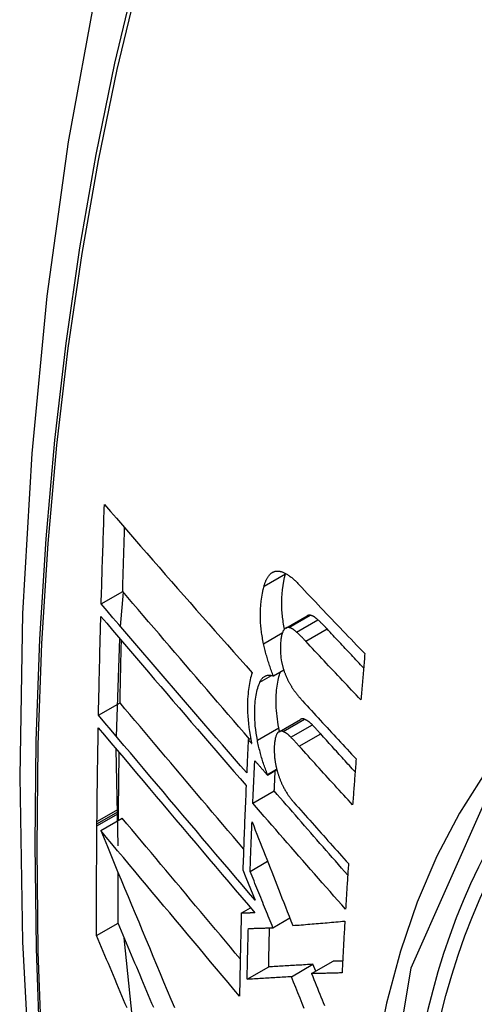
# Model space of a CAD drawing. Header units: inches. Extents: x 15 to 513, y 46 to 241.
# Tile 372 of 397: x 492.285 to 492.409, y 203.292 to 203.562. Entities that reach past the tile are written whole.
import ezdxf

# ---------------------------------------------------------------- set-up
doc = ezdxf.new("R2010")
doc.units = ezdxf.units.IN
doc.header["$MEASUREMENT"] = 0
doc.layers.add('Visible Edges(ANSI)', color=7, linetype='Continuous', lineweight=25)
doc.layers.add('Visible Tangent Edges(ANSI)', color=7, linetype='Continuous', lineweight=25)

msp = doc.modelspace()

# ---------------------------------------------------------------- linework, layer by layer
at = {"layer": 'Visible Edges(ANSI)'}
for p, q in [((492.35731, 203.40995), (492.35734, 203.41005)), ((492.30686, 203.40171), (492.31275, 203.4051)), ((492.31218, 203.3955), (492.31293, 203.40489)), ((492.35741, 203.39508), (492.36325, 203.39844)), ((492.31101, 203.36546), (492.31196, 203.39219)), ((492.35401, 203.382), (492.35685, 203.38363)), ((492.30613, 203.37124), (492.31202, 203.37463)), ((492.35556, 203.36674), (492.36142, 203.37012)), ((492.34714, 203.36453), (492.34778, 203.3649)), ((492.34807, 203.36347), (492.34714, 203.36453)), ((492.31153, 203.33549), (492.31099, 203.36199)), ((492.35237, 203.35489), (492.35495, 203.35638)), ((492.35237, 203.35489), (492.35238, 203.35507)), ((492.35238, 203.35507), (492.35491, 203.35653)), ((492.34839, 203.34716), (492.35426, 203.35054)), ((492.31158, 203.34251), (492.3116, 203.34434)), ((492.3116, 203.34491), (492.31161, 203.34557)), ((492.3116, 203.34434), (492.3116, 203.34491)), ((492.3057, 203.34151), (492.30571, 203.34217)), ((492.3057, 203.34095), (492.3057, 203.34151)), ((492.30673, 203.33972), (492.31262, 203.34312)), ((492.34765, 203.32852), (492.35243, 203.33128)), ((492.34565, 203.32893), (492.34648, 203.3269)), ((492.34648, 203.3269), (492.34902, 203.32064)), ((492.34523, 203.31709), (492.34776, 203.31855)), ((492.30559, 203.31098), (492.31149, 203.31437)), ((492.3539, 203.31311), (492.35852, 203.31578)), ((492.31547, 203.28818), (492.31317, 203.31039)), ((492.36447, 203.30056), (492.37036, 203.30395)), ((492.34684, 203.29901), (492.35273, 203.30241)), ((492.35896, 203.29972), (492.36485, 203.30312)), ((492.36561, 203.30122), (492.36485, 203.30312))]:
    msp.add_line(p, q, dxfattribs=at)
at = {"layer": 'Visible Edges(ANSI)', "flags": 128}
for points in [[(492.33856, 203.68702), (492.32572, 203.64891), (492.31467, 203.60967), (492.30537, 203.56939), (492.29782, 203.52811), (492.29198, 203.48592), (492.28783, 203.44288), (492.28536, 203.39904), (492.28454, 203.35446), (492.28535, 203.30922), (492.28778, 203.26336), (492.2918, 203.21697), (492.2974, 203.17009), (492.30454, 203.1228), (492.31322, 203.07517), (492.32341, 203.02725), (492.33509, 202.97913)], [(492.30686, 203.40171), (492.3069, 203.40284), (492.30693, 203.40397), (492.30696, 203.4051), (492.307, 203.40623), (492.30703, 203.40736), (492.30707, 203.4085), (492.3071, 203.40963), (492.30714, 203.41076), (492.30717, 203.41189), (492.30721, 203.41302), (492.30724, 203.41415), (492.30728, 203.41529), (492.30732, 203.41642), (492.30736, 203.41755), (492.30739, 203.41868), (492.30743, 203.41982), (492.30747, 203.42095), (492.30751, 203.42208), (492.30755, 203.42322), (492.30759, 203.42435), (492.30763, 203.42548), (492.30767, 203.42662), (492.30771, 203.42775), (492.30775, 203.42889)], [(492.30775, 203.42889), (492.30939, 203.427), (492.31103, 203.42511), (492.31268, 203.42321), (492.31434, 203.42131), (492.316, 203.41939), (492.31767, 203.41748), (492.31935, 203.41556), (492.32103, 203.41363), (492.32272, 203.41171), (492.3244, 203.40978), (492.3261, 203.40784), (492.32779, 203.40591), (492.32949, 203.40398), (492.33119, 203.40204), (492.3329, 203.40011), (492.3346, 203.39818), (492.33631, 203.39625), (492.33801, 203.39432), (492.33971, 203.39239), (492.34142, 203.39047), (492.34312, 203.38856), (492.34482, 203.38664), (492.34652, 203.38474), (492.34822, 203.38284)], [(492.31275, 203.4051), (492.31277, 203.40582), (492.31279, 203.40655), (492.31281, 203.40727), (492.31283, 203.408), (492.31285, 203.40872), (492.31287, 203.40945), (492.3129, 203.41017), (492.31292, 203.4109), (492.31294, 203.41163), (492.31296, 203.41235), (492.31298, 203.41308), (492.31301, 203.4138), (492.31303, 203.41453), (492.31305, 203.41525), (492.31307, 203.41598), (492.3131, 203.4167), (492.31312, 203.41743), (492.31314, 203.41816), (492.31317, 203.41888), (492.31319, 203.41961), (492.31322, 203.42033), (492.31324, 203.42106), (492.31326, 203.42179), (492.31329, 203.42251)], [(492.35146, 203.40659), (492.35152, 203.40679), (492.35158, 203.40698), (492.35164, 203.40717), (492.35171, 203.40736), (492.35177, 203.40754), (492.35184, 203.40772), (492.35191, 203.4079), (492.35198, 203.40807), (492.35206, 203.40823), (492.35214, 203.40839), (492.35221, 203.40855), (492.35229, 203.4087), (492.35238, 203.40885), (492.35246, 203.40899), (492.35255, 203.40912), (492.35264, 203.40925), (492.35273, 203.40938), (492.35283, 203.4095), (492.35292, 203.40961), (492.35302, 203.40972), (492.35312, 203.40983), (492.35323, 203.40992), (492.35333, 203.41002), (492.35344, 203.41011)], [(492.35344, 203.41011), (492.35355, 203.41019), (492.35367, 203.41027), (492.35379, 203.41034), (492.35391, 203.4104), (492.35403, 203.41046), (492.35415, 203.41051), (492.35428, 203.41055), (492.3544, 203.41059), (492.35453, 203.41062), (492.35466, 203.41064), (492.35479, 203.41066), (492.35493, 203.41067), (492.35506, 203.41068), (492.3552, 203.41068), (492.35533, 203.41068), (492.35547, 203.41066), (492.35561, 203.41065), (492.35575, 203.41062), (492.35589, 203.4106), (492.35603, 203.41056), (492.35618, 203.41053), (492.35632, 203.41048), (492.35646, 203.41044), (492.35661, 203.41038)], [(492.35705, 203.39479), (492.35696, 203.39526), (492.35687, 203.39573), (492.35679, 203.3962), (492.35672, 203.39667), (492.35665, 203.39713), (492.35659, 203.3976), (492.35653, 203.39806), (492.35648, 203.39852), (492.35644, 203.39898), (492.3564, 203.39944), (492.35637, 203.39989), (492.35635, 203.40034), (492.35633, 203.40079), (492.35632, 203.40124), (492.35632, 203.40167), (492.35632, 203.40211), (492.35633, 203.40262), (492.35636, 203.40339), (492.35642, 203.40441), (492.35653, 203.40559), (492.35667, 203.40676), (492.35684, 203.40788), (492.35706, 203.40894), (492.35731, 203.40995)], [(492.35661, 203.41038), (492.35679, 203.41031), (492.35697, 203.41023), (492.35716, 203.41014), (492.35734, 203.41005), (492.35752, 203.40995), (492.35771, 203.40984), (492.3579, 203.40972), (492.35808, 203.4096), (492.35827, 203.40947), (492.35846, 203.40933), (492.35865, 203.40919), (492.35884, 203.40904), (492.35903, 203.40889), (492.35922, 203.40873), (492.3594, 203.40857), (492.35959, 203.4084), (492.35978, 203.40823), (492.35997, 203.40806), (492.36016, 203.40788), (492.36034, 203.40769), (492.36053, 203.40751), (492.36072, 203.40732), (492.3609, 203.40713), (492.36108, 203.40693)], [(492.35133, 203.39081), (492.35124, 203.39124), (492.35115, 203.39167), (492.35107, 203.3921), (492.35099, 203.39253), (492.35092, 203.39295), (492.35085, 203.39338), (492.35079, 203.3938), (492.35074, 203.39423), (492.35069, 203.39465), (492.35064, 203.39507), (492.3506, 203.39549), (492.35057, 203.39591), (492.35053, 203.39639), (492.3505, 203.39697), (492.35048, 203.39766), (492.35047, 203.39844), (492.35049, 203.39931), (492.35053, 203.40028), (492.3506, 203.40132), (492.3507, 203.40244), (492.35084, 203.40354), (492.35101, 203.40461), (492.35122, 203.40562), (492.35146, 203.40659)], [(492.36108, 203.40693), (492.36182, 203.40615), (492.36256, 203.40536), (492.3633, 203.40458), (492.36404, 203.40379), (492.36479, 203.40301), (492.36553, 203.40222), (492.36628, 203.40143), (492.36702, 203.40065), (492.36777, 203.39986), (492.36851, 203.39908), (492.36926, 203.39829), (492.37001, 203.39751), (492.37076, 203.39672), (492.37151, 203.39594), (492.37226, 203.39515), (492.37302, 203.39437), (492.37377, 203.39358), (492.37452, 203.3928), (492.37528, 203.39201), (492.37603, 203.39123), (492.37679, 203.39045), (492.37754, 203.38967), (492.3783, 203.38888), (492.37906, 203.3881)], [(492.34748, 203.36473), (492.34603, 203.36641), (492.34457, 203.3681), (492.34311, 203.36978), (492.34164, 203.37147), (492.34018, 203.37317), (492.33872, 203.37486), (492.33725, 203.37655), (492.33579, 203.37825), (492.33433, 203.37995), (492.33287, 203.38164), (492.33141, 203.38334), (492.32995, 203.38503), (492.32849, 203.38673), (492.32704, 203.38842), (492.32559, 203.39011), (492.32414, 203.39179), (492.3227, 203.39347), (492.32126, 203.39515), (492.31983, 203.39682), (492.3184, 203.39849), (492.31698, 203.40015), (492.31556, 203.40181), (492.31415, 203.40346), (492.31275, 203.4051)], [(492.34671, 203.35549), (492.34505, 203.35739), (492.34338, 203.35931), (492.34171, 203.36123), (492.34004, 203.36315), (492.33837, 203.36508), (492.33669, 203.36702), (492.33501, 203.36896), (492.33334, 203.3709), (492.33166, 203.37284), (492.32998, 203.37478), (492.3283, 203.37673), (492.32663, 203.37867), (492.32496, 203.38062), (492.32329, 203.38256), (492.32162, 203.3845), (492.31996, 203.38643), (492.3183, 203.38836), (492.31664, 203.39029), (492.315, 203.39221), (492.31335, 203.39413), (492.31172, 203.39603), (492.31009, 203.39793), (492.30847, 203.39983), (492.30686, 203.40171)], [(492.30613, 203.37124), (492.30615, 203.37236), (492.30617, 203.37349), (492.3062, 203.37461), (492.30622, 203.37574), (492.30624, 203.37686), (492.30627, 203.37799), (492.30629, 203.37911), (492.30632, 203.38024), (492.30634, 203.38136), (492.30637, 203.38249), (492.30639, 203.38362), (492.30642, 203.38474), (492.30645, 203.38587), (492.30647, 203.387), (492.3065, 203.38812), (492.30653, 203.38925), (492.30656, 203.39038), (492.30659, 203.3915), (492.30661, 203.39263), (492.30664, 203.39376), (492.30667, 203.39489), (492.3067, 203.39602), (492.30674, 203.39714), (492.30677, 203.39827)], [(492.30677, 203.39827), (492.30837, 203.39639), (492.30999, 203.3945), (492.31162, 203.39259), (492.31325, 203.39069), (492.31489, 203.38877), (492.31653, 203.38685), (492.31818, 203.38492), (492.31984, 203.38299), (492.3215, 203.38105), (492.32317, 203.37911), (492.32483, 203.37717), (492.32651, 203.37522), (492.32818, 203.37327), (492.32985, 203.37133), (492.33153, 203.36938), (492.3332, 203.36744), (492.33488, 203.3655), (492.33656, 203.36356), (492.33823, 203.36162), (492.3399, 203.35969), (492.34157, 203.35776), (492.34323, 203.35584), (492.34489, 203.35392), (492.34655, 203.35201)], [(492.36411, 203.39859), (492.36407, 203.3986), (492.36404, 203.3986), (492.364, 203.3986), (492.36396, 203.39861), (492.36392, 203.39861), (492.36389, 203.39861), (492.36385, 203.39861), (492.36381, 203.39861), (492.36377, 203.3986), (492.36374, 203.3986), (492.3637, 203.3986), (492.36367, 203.39859), (492.36363, 203.39858), (492.36359, 203.39858), (492.36356, 203.39857), (492.36352, 203.39856), (492.36349, 203.39855), (492.36345, 203.39853), (492.36342, 203.39852), (492.36339, 203.39851), (492.36335, 203.39849), (492.36332, 203.39848), (492.36329, 203.39846), (492.36325, 203.39844)], [(492.36621, 203.39736), (492.36613, 203.39744), (492.36604, 203.39752), (492.36595, 203.39759), (492.36586, 203.39767), (492.36577, 203.39774), (492.36568, 203.39781), (492.36559, 203.39788), (492.3655, 203.39794), (492.36541, 203.39801), (492.36533, 203.39807), (492.36524, 203.39813), (492.36515, 203.39818), (492.36506, 203.39823), (492.36497, 203.39828), (492.36488, 203.39833), (492.3648, 203.39837), (492.36471, 203.39841), (492.36462, 203.39845), (492.36454, 203.39848), (492.36445, 203.39851), (492.36437, 203.39853), (492.36428, 203.39856), (492.3642, 203.39858), (492.36411, 203.39859)], [(492.35827, 203.39523), (492.3582, 203.39524), (492.35812, 203.39524), (492.35805, 203.39525), (492.35798, 203.39524), (492.3579, 203.39524), (492.35783, 203.39523), (492.35776, 203.39521), (492.35769, 203.3952), (492.35762, 203.39517), (492.35756, 203.39515), (492.35749, 203.39512), (492.35743, 203.39508), (492.35736, 203.39505), (492.3573, 203.395), (492.35724, 203.39496), (492.35718, 203.39491), (492.35712, 203.39485), (492.35706, 203.3948), (492.357, 203.39474), (492.35695, 203.39467), (492.3569, 203.3946), (492.35684, 203.39453), (492.35679, 203.39446), (492.35674, 203.39438)], [(492.36038, 203.394), (492.36029, 203.39408), (492.3602, 203.39416), (492.36011, 203.39423), (492.36002, 203.39431), (492.35993, 203.39438), (492.35984, 203.39445), (492.35975, 203.39452), (492.35966, 203.39458), (492.35958, 203.39464), (492.35949, 203.39471), (492.3594, 203.39476), (492.35931, 203.39482), (492.35922, 203.39487), (492.35913, 203.39492), (492.35905, 203.39496), (492.35896, 203.39501), (492.35887, 203.39505), (492.35878, 203.39508), (492.3587, 203.39512), (492.35861, 203.39515), (492.35853, 203.39517), (492.35844, 203.39519), (492.35836, 203.39521), (492.35827, 203.39523)], [(492.36873, 203.39484), (492.36862, 203.39495), (492.36852, 203.39506), (492.36841, 203.39518), (492.36831, 203.39529), (492.3682, 203.3954), (492.3681, 203.3955), (492.368, 203.39561), (492.36789, 203.39572), (492.36779, 203.39583), (492.36768, 203.39594), (492.36758, 203.39604), (492.36747, 203.39615), (492.36737, 203.39625), (492.36726, 203.39636), (492.36716, 203.39646), (492.36705, 203.39656), (492.36695, 203.39667), (492.36684, 203.39677), (492.36674, 203.39687), (492.36663, 203.39697), (492.36653, 203.39707), (492.36642, 203.39716), (492.36632, 203.39726), (492.36621, 203.39736)], [(492.37872, 203.38418), (492.3783, 203.38462), (492.37788, 203.38506), (492.37746, 203.38551), (492.37704, 203.38595), (492.37663, 203.3864), (492.37621, 203.38684), (492.37579, 203.38729), (492.37537, 203.38773), (492.37495, 203.38818), (492.37454, 203.38862), (492.37412, 203.38906), (492.3737, 203.38951), (492.37329, 203.38995), (492.37287, 203.3904), (492.37246, 203.39084), (492.37204, 203.39129), (492.37162, 203.39173), (492.37121, 203.39218), (492.37079, 203.39262), (492.37038, 203.39307), (492.36997, 203.39351), (492.36955, 203.39395), (492.36914, 203.3944), (492.36873, 203.39484)], [(492.35674, 203.39438), (492.35664, 203.39421), (492.35656, 203.39401), (492.35647, 203.3938), (492.3564, 203.39358), (492.35633, 203.39335), (492.35627, 203.3931), (492.35622, 203.39285), (492.35617, 203.39259), (492.35612, 203.39232), (492.35608, 203.39204), (492.35605, 203.39176), (492.35602, 203.39147), (492.35599, 203.39117), (492.35596, 203.39082), (492.35594, 203.39043), (492.35592, 203.39), (492.35592, 203.38954), (492.35592, 203.38905), (492.35593, 203.38853), (492.35596, 203.38801), (492.35601, 203.38748), (492.35608, 203.38694), (492.35616, 203.3864), (492.35626, 203.38585)], [(492.36289, 203.39148), (492.36279, 203.39159), (492.36268, 203.3917), (492.36258, 203.39181), (492.36247, 203.39192), (492.36237, 203.39203), (492.36226, 203.39214), (492.36216, 203.39225), (492.36205, 203.39236), (492.36195, 203.39247), (492.36184, 203.39257), (492.36174, 203.39268), (492.36163, 203.39279), (492.36153, 203.39289), (492.36142, 203.393), (492.36132, 203.3931), (492.36121, 203.3932), (492.36111, 203.3933), (492.361, 203.39341), (492.3609, 203.39351), (492.36079, 203.39361), (492.36069, 203.3937), (492.36058, 203.3938), (492.36048, 203.3939), (492.36038, 203.394)], [(492.31202, 203.37463), (492.31204, 203.37534), (492.31205, 203.37605), (492.31206, 203.37676), (492.31208, 203.37747), (492.31209, 203.37818), (492.31211, 203.37889), (492.31212, 203.3796), (492.31213, 203.38031), (492.31215, 203.38102), (492.31216, 203.38173), (492.31218, 203.38244), (492.3122, 203.38315), (492.31221, 203.38386), (492.31223, 203.38457), (492.31224, 203.38529), (492.31226, 203.386), (492.31227, 203.38671), (492.31229, 203.38742), (492.31231, 203.38813), (492.31232, 203.38884), (492.31234, 203.38955), (492.31236, 203.39026), (492.31238, 203.39097), (492.31239, 203.39169)], [(492.35401, 203.382), (492.35387, 203.38234), (492.35373, 203.38269), (492.3536, 203.38304), (492.35347, 203.3834), (492.35334, 203.38375), (492.35321, 203.38411), (492.35309, 203.38447), (492.35297, 203.38483), (492.35285, 203.38519), (492.35273, 203.38556), (492.35262, 203.38592), (492.35251, 203.38629), (492.3524, 203.38666), (492.35229, 203.38703), (492.35218, 203.3874), (492.35208, 203.38778), (492.35198, 203.38815), (492.35188, 203.38853), (492.35178, 203.38891), (492.35169, 203.38929), (492.3516, 203.38967), (492.35151, 203.39005), (492.35142, 203.39043), (492.35133, 203.39081)], [(492.37799, 203.37546), (492.37735, 203.37613), (492.37672, 203.37679), (492.37608, 203.37746), (492.37545, 203.37813), (492.37481, 203.37879), (492.37418, 203.37946), (492.37355, 203.38013), (492.37292, 203.38079), (492.37229, 203.38146), (492.37166, 203.38213), (492.37103, 203.3828), (492.3704, 203.38346), (492.36977, 203.38413), (492.36914, 203.3848), (492.36851, 203.38547), (492.36788, 203.38614), (492.36726, 203.3868), (492.36663, 203.38747), (492.36601, 203.38814), (492.36538, 203.38881), (492.36476, 203.38948), (492.36413, 203.39015), (492.36351, 203.39081), (492.36289, 203.39148)], [(492.37906, 203.3881), (492.37901, 203.38758), (492.37897, 203.38705), (492.37892, 203.38652), (492.37888, 203.386), (492.37883, 203.38547), (492.37879, 203.38494), (492.37874, 203.38442), (492.3787, 203.38389), (492.37865, 203.38336), (492.37861, 203.38284), (492.37856, 203.38231), (492.37852, 203.38178), (492.37847, 203.38126), (492.37843, 203.38073), (492.37838, 203.3802), (492.37834, 203.37968), (492.37829, 203.37915), (492.37825, 203.37862), (492.37821, 203.3781), (492.37816, 203.37757), (492.37812, 203.37704), (492.37807, 203.37652), (492.37803, 203.37599), (492.37799, 203.37546)], [(492.35626, 203.38585), (492.3563, 203.38567), (492.35634, 203.38548), (492.35639, 203.3853), (492.35643, 203.38511), (492.35648, 203.38493), (492.35652, 203.38475), (492.35657, 203.38457), (492.35662, 203.38439), (492.35667, 203.38421), (492.35673, 203.38403), (492.35678, 203.38385), (492.35684, 203.38367), (492.35689, 203.38349), (492.35695, 203.38332), (492.35701, 203.38314), (492.35707, 203.38297), (492.35714, 203.3828), (492.3572, 203.38263), (492.35727, 203.38246), (492.35733, 203.38229), (492.3574, 203.38213), (492.35747, 203.38196), (492.35754, 203.3818), (492.35761, 203.38164)], [(492.34822, 203.38284), (492.34806, 203.38239), (492.34792, 203.38193), (492.34779, 203.38145), (492.34766, 203.38096), (492.34755, 203.38045), (492.34745, 203.37993), (492.34735, 203.37939), (492.34727, 203.37884), (492.34719, 203.37828), (492.34713, 203.3777), (492.34707, 203.37709), (492.34702, 203.3764), (492.34697, 203.37565), (492.34694, 203.37484), (492.34692, 203.37397), (492.34693, 203.37303), (492.34695, 203.37204), (492.347, 203.37102), (492.34708, 203.36999), (492.34718, 203.36895), (492.3473, 203.3679), (492.34745, 203.36683), (492.34762, 203.36576), (492.34782, 203.36468)], [(492.35034, 203.38033), (492.35044, 203.38054), (492.35055, 203.38074), (492.35067, 203.38093), (492.35079, 203.3811), (492.35091, 203.38126), (492.35104, 203.38141), (492.35117, 203.38155), (492.35131, 203.38167), (492.35146, 203.38178), (492.35161, 203.38188), (492.35176, 203.38196), (492.35192, 203.38203), (492.35208, 203.38209), (492.35224, 203.38213), (492.35241, 203.38217), (492.35258, 203.38219), (492.35275, 203.3822), (492.35292, 203.3822), (492.3531, 203.38219), (492.35328, 203.38217), (492.35346, 203.38214), (492.35364, 203.3821), (492.35382, 203.38205), (492.35401, 203.382)], [(492.3555, 203.36781), (492.35535, 203.36861), (492.35522, 203.3694), (492.3551, 203.37019), (492.35501, 203.37097), (492.35493, 203.37174), (492.35487, 203.37251), (492.35482, 203.37327), (492.35479, 203.37402), (492.35477, 203.37476), (492.35477, 203.37547), (492.35479, 203.37616), (492.35482, 203.37683), (492.35485, 203.37746), (492.3549, 203.37807), (492.35496, 203.37864), (492.35502, 203.37921), (492.3551, 203.37975), (492.35519, 203.38029), (492.35529, 203.3808), (492.3554, 203.3813), (492.35552, 203.38179), (492.35565, 203.38225), (492.35579, 203.38269), (492.35595, 203.38312)], [(492.35761, 203.38164), (492.35769, 203.38147), (492.35777, 203.3813), (492.35784, 203.38114), (492.35792, 203.38097), (492.358, 203.38081), (492.35808, 203.38065), (492.35817, 203.38049), (492.35825, 203.38033), (492.35833, 203.38018), (492.35842, 203.38003), (492.3585, 203.37988), (492.35858, 203.37973), (492.35867, 203.37958), (492.35876, 203.37944), (492.35884, 203.37929), (492.35893, 203.37915), (492.35902, 203.37901), (492.35911, 203.37887), (492.3592, 203.37874), (492.35928, 203.3786), (492.35937, 203.37847), (492.35946, 203.37834), (492.35956, 203.37821), (492.35965, 203.37809)], [(492.34963, 203.36443), (492.34945, 203.3654), (492.3493, 203.36636), (492.34917, 203.36732), (492.34907, 203.36827), (492.349, 203.3692), (492.34894, 203.37009), (492.34892, 203.37094), (492.34891, 203.37174), (492.34892, 203.3725), (492.34894, 203.37321), (492.34898, 203.37388), (492.34902, 203.37449), (492.34907, 203.37506), (492.34914, 203.37562), (492.34921, 203.37617), (492.34929, 203.3767), (492.34938, 203.37721), (492.34949, 203.37771), (492.3496, 203.3782), (492.34973, 203.37866), (492.34986, 203.37911), (492.35001, 203.37954), (492.35017, 203.37994), (492.35034, 203.38033)], [(492.35965, 203.37809), (492.35974, 203.37795), (492.35984, 203.37782), (492.35994, 203.37769), (492.36004, 203.37756), (492.36014, 203.37743), (492.36023, 203.3773), (492.36033, 203.37717), (492.36043, 203.37704), (492.36053, 203.37692), (492.36063, 203.37679), (492.36073, 203.37667), (492.36083, 203.37654), (492.36092, 203.37642), (492.36102, 203.3763), (492.36112, 203.37618), (492.36122, 203.37606), (492.36132, 203.37595), (492.36142, 203.37583), (492.36152, 203.37571), (492.36162, 203.3756), (492.36172, 203.37549), (492.36182, 203.37537), (492.36192, 203.37526), (492.36202, 203.37515)], [(492.34585, 203.33467), (492.34443, 203.33635), (492.343, 203.33803), (492.34158, 203.33971), (492.34015, 203.34139), (492.33872, 203.34308), (492.33729, 203.34476), (492.33586, 203.34645), (492.33443, 203.34814), (492.333, 203.34982), (492.33157, 203.35151), (492.33015, 203.35319), (492.32873, 203.35487), (492.32731, 203.35654), (492.32589, 203.35822), (492.32448, 203.35989), (492.32307, 203.36155), (492.32167, 203.36321), (492.32027, 203.36486), (492.31888, 203.36651), (492.31749, 203.36815), (492.31612, 203.36978), (492.31474, 203.37141), (492.31338, 203.37303), (492.31202, 203.37463)], [(492.36202, 203.37515), (492.36263, 203.37449), (492.36323, 203.37383), (492.36384, 203.37317), (492.36444, 203.37251), (492.36505, 203.37185), (492.36566, 203.37119), (492.36627, 203.37053), (492.36687, 203.36986), (492.36748, 203.3692), (492.36809, 203.36854), (492.3687, 203.36788), (492.36931, 203.36722), (492.36993, 203.36656), (492.37054, 203.3659), (492.37115, 203.36524), (492.37176, 203.36458), (492.37237, 203.36391), (492.37299, 203.36325), (492.3736, 203.36259), (492.37422, 203.36193), (492.37483, 203.36127), (492.37545, 203.36062), (492.37606, 203.35996), (492.37668, 203.3593)], [(492.34902, 203.32064), (492.34724, 203.32273), (492.34546, 203.32482), (492.34367, 203.32692), (492.34188, 203.32903), (492.34007, 203.33115), (492.33827, 203.33328), (492.33646, 203.3354), (492.33465, 203.33754), (492.33284, 203.33967), (492.33103, 203.34181), (492.32921, 203.34395), (492.3274, 203.34608), (492.3256, 203.34822), (492.32379, 203.35035), (492.32199, 203.35247), (492.3202, 203.35459), (492.31841, 203.35671), (492.31662, 203.35882), (492.31485, 203.36092), (492.31308, 203.363), (492.31133, 203.36508), (492.30958, 203.36715), (492.30785, 203.3692), (492.30613, 203.37124)], [(492.36257, 203.37015), (492.36252, 203.37017), (492.36247, 203.37018), (492.36242, 203.3702), (492.36237, 203.37022), (492.36231, 203.37023), (492.36226, 203.37024), (492.36221, 203.37025), (492.36216, 203.37026), (492.36211, 203.37026), (492.36206, 203.37027), (492.36202, 203.37027), (492.36197, 203.37027), (492.36192, 203.37027), (492.36187, 203.37026), (492.36182, 203.37026), (492.36178, 203.37025), (492.36173, 203.37024), (492.36168, 203.37023), (492.36164, 203.37021), (492.36159, 203.3702), (492.36155, 203.37018), (492.36151, 203.37016), (492.36146, 203.37014), (492.36142, 203.37012)], [(492.36469, 203.36858), (492.3646, 203.36867), (492.36451, 203.36876), (492.36442, 203.36885), (492.36433, 203.36893), (492.36424, 203.36902), (492.36415, 203.3691), (492.36406, 203.36917), (492.36398, 203.36925), (492.36389, 203.36932), (492.3638, 203.3694), (492.36371, 203.36947), (492.36362, 203.36953), (492.36353, 203.3696), (492.36345, 203.36966), (492.36336, 203.36972), (492.36327, 203.36978), (492.36318, 203.36983), (492.36309, 203.36989), (492.36301, 203.36994), (492.36292, 203.36998), (492.36283, 203.37003), (492.36274, 203.37007), (492.36266, 203.37011), (492.36257, 203.37015)], [(492.36697, 203.36614), (492.36687, 203.36625), (492.36678, 203.36635), (492.36668, 203.36646), (492.36659, 203.36656), (492.36649, 203.36667), (492.3664, 203.36677), (492.3663, 203.36687), (492.36621, 203.36698), (492.36611, 203.36708), (492.36602, 203.36718), (492.36592, 203.36728), (492.36583, 203.36738), (492.36573, 203.36749), (492.36564, 203.36759), (492.36554, 203.36769), (492.36545, 203.36779), (492.36535, 203.36789), (492.36526, 203.36799), (492.36516, 203.36809), (492.36507, 203.36819), (492.36497, 203.36829), (492.36488, 203.36839), (492.36478, 203.36848), (492.36469, 203.36858)], [(492.30571, 203.34217), (492.30572, 203.34324), (492.30573, 203.34431), (492.30574, 203.34537), (492.30575, 203.34644), (492.30576, 203.34751), (492.30578, 203.34858), (492.30579, 203.34965), (492.3058, 203.35071), (492.30582, 203.35178), (492.30583, 203.35285), (492.30584, 203.35392), (492.30586, 203.35499), (492.30587, 203.35606), (492.30589, 203.35712), (492.30591, 203.35819), (492.30592, 203.35926), (492.30594, 203.36033), (492.30596, 203.3614), (492.30597, 203.36247), (492.30599, 203.36354), (492.30601, 203.36461), (492.30603, 203.36568), (492.30605, 203.36675), (492.30607, 203.36782)], [(492.30607, 203.36782), (492.30778, 203.36578), (492.30952, 203.36373), (492.31126, 203.36166), (492.31302, 203.35958), (492.31478, 203.35749), (492.31655, 203.35539), (492.31834, 203.35328), (492.32012, 203.35116), (492.32192, 203.34904), (492.32372, 203.34691), (492.32552, 203.34478), (492.32733, 203.34264), (492.32914, 203.3405), (492.33095, 203.33836), (492.33276, 203.33623), (492.33457, 203.33409), (492.33638, 203.33195), (492.33819, 203.32982), (492.33999, 203.32769), (492.34179, 203.32557), (492.34359, 203.32346), (492.34537, 203.32136), (492.34716, 203.31926), (492.34893, 203.31717)], [(492.35507, 203.36628), (492.35498, 203.36615), (492.3549, 203.36601), (492.35483, 203.36585), (492.35476, 203.36568), (492.3547, 203.3655), (492.35464, 203.36531), (492.35459, 203.36512), (492.35454, 203.36491), (492.3545, 203.3647), (492.35446, 203.36449), (492.35442, 203.36427), (492.35439, 203.36404), (492.35436, 203.36381), (492.35433, 203.36357), (492.35431, 203.36333), (492.35429, 203.36309), (492.35427, 203.36285), (492.35425, 203.3626), (492.35424, 203.36232), (492.35423, 203.36199), (492.35423, 203.3616), (492.35425, 203.36112), (492.35428, 203.36054), (492.35433, 203.35984)], [(492.35671, 203.36677), (492.35663, 203.3668), (492.35655, 203.36683), (492.35648, 203.36685), (492.3564, 203.36687), (492.35632, 203.36688), (492.35625, 203.36689), (492.35617, 203.36689), (492.3561, 203.36689), (492.35602, 203.36689), (492.35595, 203.36688), (492.35588, 203.36687), (492.35581, 203.36685), (492.35574, 203.36682), (492.35567, 203.3668), (492.3556, 203.36676), (492.35554, 203.36673), (492.35547, 203.36669), (492.35541, 203.36664), (492.35535, 203.36659), (492.35529, 203.36654), (492.35523, 203.36648), (492.35518, 203.36642), (492.35512, 203.36635), (492.35507, 203.36628)], [(492.3557, 203.36682), (492.35569, 203.36686), (492.35568, 203.3669), (492.35567, 203.36694), (492.35566, 203.36698), (492.35565, 203.36702), (492.35565, 203.36707), (492.35564, 203.36711), (492.35563, 203.36715), (492.35562, 203.36719), (492.35561, 203.36723), (492.3556, 203.36727), (492.35559, 203.36731), (492.35559, 203.36735), (492.35558, 203.36739), (492.35557, 203.36743), (492.35556, 203.36748), (492.35555, 203.36752), (492.35554, 203.36756), (492.35554, 203.3676), (492.35553, 203.36764), (492.35552, 203.36768), (492.35551, 203.36772), (492.3555, 203.36776), (492.3555, 203.36781)], [(492.35883, 203.36521), (492.35874, 203.3653), (492.35865, 203.36539), (492.35856, 203.36548), (492.35847, 203.36556), (492.35838, 203.36564), (492.3583, 203.36572), (492.35821, 203.3658), (492.35812, 203.36588), (492.35803, 203.36595), (492.35794, 203.36602), (492.35785, 203.36609), (492.35776, 203.36616), (492.35768, 203.36622), (492.35759, 203.36629), (492.3575, 203.36635), (492.35741, 203.3664), (492.35732, 203.36646), (492.35724, 203.36651), (492.35715, 203.36656), (492.35706, 203.36661), (492.35697, 203.36665), (492.35689, 203.3667), (492.3568, 203.36674), (492.35671, 203.36677)], [(492.36111, 203.36277), (492.36101, 203.36288), (492.36092, 203.36298), (492.36083, 203.36308), (492.36073, 203.36319), (492.36064, 203.36329), (492.36054, 203.3634), (492.36045, 203.3635), (492.36035, 203.3636), (492.36026, 203.36371), (492.36016, 203.36381), (492.36007, 203.36391), (492.35997, 203.36401), (492.35988, 203.36411), (492.35978, 203.36421), (492.35969, 203.36432), (492.35959, 203.36442), (492.35949, 203.36452), (492.3594, 203.36462), (492.3593, 203.36472), (492.35921, 203.36482), (492.35911, 203.36491), (492.35902, 203.36501), (492.35892, 203.36511), (492.35883, 203.36521)], [(492.3764, 203.35573), (492.376, 203.35617), (492.37561, 203.3566), (492.37521, 203.35703), (492.37482, 203.35747), (492.37442, 203.3579), (492.37403, 203.35834), (492.37363, 203.35877), (492.37324, 203.3592), (492.37285, 203.35964), (492.37245, 203.36007), (492.37206, 203.36051), (492.37166, 203.36094), (492.37127, 203.36137), (492.37088, 203.36181), (492.37049, 203.36224), (492.37009, 203.36267), (492.3697, 203.36311), (492.36931, 203.36354), (492.36892, 203.36398), (492.36853, 203.36441), (492.36814, 203.36484), (492.36775, 203.36528), (492.36736, 203.36571), (492.36697, 203.36614)], [(492.34714, 203.36453), (492.34712, 203.36415), (492.3471, 203.36378), (492.34708, 203.3634), (492.34706, 203.36302), (492.34704, 203.36265), (492.34703, 203.36227), (492.34701, 203.36189), (492.34699, 203.36151), (492.34697, 203.36114), (492.34695, 203.36076), (492.34694, 203.36038), (492.34692, 203.36001), (492.3469, 203.35963), (492.34688, 203.35925), (492.34686, 203.35888), (492.34685, 203.3585), (492.34683, 203.35812), (492.34681, 203.35775), (492.34679, 203.35737), (492.34678, 203.35699), (492.34676, 203.35662), (492.34674, 203.35624), (492.34672, 203.35586), (492.34671, 203.35549)], [(492.34782, 203.36468), (492.34783, 203.36463), (492.34784, 203.36458), (492.34785, 203.36453), (492.34786, 203.36448), (492.34787, 203.36443), (492.34788, 203.36438), (492.34789, 203.36433), (492.3479, 203.36428), (492.34791, 203.36423), (492.34792, 203.36418), (492.34793, 203.36413), (492.34794, 203.36407), (492.34795, 203.36402), (492.34797, 203.36397), (492.34798, 203.36392), (492.34799, 203.36387), (492.348, 203.36382), (492.34801, 203.36377), (492.34802, 203.36372), (492.34803, 203.36367), (492.34804, 203.36362), (492.34805, 203.36357), (492.34806, 203.36352), (492.34807, 203.36347)], [(492.35238, 203.35507), (492.35224, 203.35544), (492.3521, 203.35581), (492.35196, 203.35618), (492.35182, 203.35655), (492.35168, 203.35693), (492.35155, 203.35731), (492.35142, 203.35769), (492.35129, 203.35808), (492.35117, 203.35847), (492.35104, 203.35885), (492.35092, 203.35925), (492.3508, 203.35964), (492.35069, 203.36003), (492.35058, 203.36043), (492.35047, 203.36082), (492.35036, 203.36122), (492.35026, 203.36162), (492.35016, 203.36202), (492.35006, 203.36242), (492.34997, 203.36282), (492.34988, 203.36322), (492.34979, 203.36362), (492.34971, 203.36402), (492.34963, 203.36443)], [(492.37572, 203.34672), (492.3751, 203.34739), (492.37449, 203.34806), (492.37388, 203.34872), (492.37327, 203.34939), (492.37265, 203.35006), (492.37204, 203.35073), (492.37143, 203.3514), (492.37082, 203.35207), (492.37021, 203.35273), (492.3696, 203.3534), (492.36899, 203.35407), (492.36838, 203.35474), (492.36777, 203.35541), (492.36716, 203.35608), (492.36655, 203.35675), (492.36595, 203.35742), (492.36534, 203.35809), (492.36473, 203.35876), (492.36413, 203.35943), (492.36352, 203.3601), (492.36292, 203.36077), (492.36232, 203.36143), (492.36171, 203.3621), (492.36111, 203.36277)], [(492.31161, 203.34557), (492.31161, 203.34621), (492.31162, 203.34686), (492.31163, 203.3475), (492.31163, 203.34814), (492.31164, 203.34879), (492.31165, 203.34943), (492.31165, 203.35007), (492.31166, 203.35072), (492.31167, 203.35136), (492.31167, 203.35201), (492.31168, 203.35265), (492.31169, 203.3533), (492.3117, 203.35394), (492.31171, 203.35458), (492.31171, 203.35523), (492.31172, 203.35587), (492.31173, 203.35652), (492.31174, 203.35716), (492.31175, 203.35781), (492.31176, 203.35845), (492.31176, 203.3591), (492.31177, 203.35974), (492.31178, 203.36039), (492.31179, 203.36103)], [(492.35433, 203.35984), (492.35435, 203.35969), (492.35436, 203.35954), (492.35438, 203.35938), (492.3544, 203.35923), (492.35442, 203.35908), (492.35444, 203.35892), (492.35446, 203.35876), (492.35449, 203.35861), (492.35451, 203.35845), (492.35454, 203.3583), (492.35456, 203.35814), (492.35459, 203.35798), (492.35462, 203.35782), (492.35465, 203.35767), (492.35469, 203.35751), (492.35472, 203.35735), (492.35475, 203.35719), (492.35479, 203.35704), (492.35483, 203.35688), (492.35486, 203.35672), (492.3549, 203.35657), (492.35494, 203.35641), (492.35498, 203.35625), (492.35502, 203.3561)], [(492.34839, 203.34716), (492.34841, 203.34764), (492.34843, 203.34813), (492.34845, 203.34861), (492.34847, 203.3491), (492.34849, 203.34958), (492.34852, 203.35007), (492.34854, 203.35055), (492.34856, 203.35104), (492.34858, 203.35153), (492.34861, 203.35201), (492.34863, 203.3525), (492.34865, 203.35298), (492.34867, 203.35347), (492.3487, 203.35395), (492.34872, 203.35444), (492.34874, 203.35493), (492.34876, 203.35541), (492.34879, 203.3559), (492.34881, 203.35638), (492.34883, 203.35687), (492.34886, 203.35736), (492.34888, 203.35784), (492.34891, 203.35833), (492.34893, 203.35881)], [(492.34893, 203.35881), (492.34907, 203.35865), (492.34922, 203.35849), (492.34936, 203.35832), (492.3495, 203.35816), (492.34965, 203.358), (492.34979, 203.35783), (492.34993, 203.35767), (492.35008, 203.35751), (492.35022, 203.35734), (492.35036, 203.35718), (492.35051, 203.35702), (492.35065, 203.35685), (492.35079, 203.35669), (492.35094, 203.35653), (492.35108, 203.35636), (492.35122, 203.3562), (492.35137, 203.35604), (492.35151, 203.35587), (492.35165, 203.35571), (492.3518, 203.35555), (492.35194, 203.35538), (492.35208, 203.35522), (492.35223, 203.35506), (492.35237, 203.35489)], [(492.37668, 203.3593), (492.37663, 203.35877), (492.37659, 203.35825), (492.37655, 203.35773), (492.37651, 203.3572), (492.37647, 203.35668), (492.37643, 203.35615), (492.37639, 203.35563), (492.37635, 203.35511), (492.37631, 203.35458), (492.37627, 203.35406), (492.37623, 203.35353), (492.37619, 203.35301), (492.37615, 203.35248), (492.37611, 203.35196), (492.37607, 203.35144), (492.37603, 203.35091), (492.37599, 203.35039), (492.37595, 203.34986), (492.37591, 203.34934), (492.37587, 203.34882), (492.37583, 203.34829), (492.37579, 203.34777), (492.37575, 203.34725), (492.37572, 203.34672)], [(492.35426, 203.35054), (492.35427, 203.35077), (492.35428, 203.35101), (492.35429, 203.35124), (492.3543, 203.35147), (492.35431, 203.3517), (492.35432, 203.35194), (492.35433, 203.35217), (492.35434, 203.3524), (492.35436, 203.35263), (492.35437, 203.35287), (492.35438, 203.3531), (492.35439, 203.35333), (492.3544, 203.35357), (492.35441, 203.3538), (492.35442, 203.35403), (492.35443, 203.35426), (492.35444, 203.3545), (492.35445, 203.35473), (492.35446, 203.35496), (492.35447, 203.35519), (492.35448, 203.35543), (492.35449, 203.35566), (492.3545, 203.35589), (492.35451, 203.35613)], [(492.35502, 203.3561), (492.35508, 203.3559), (492.35513, 203.35571), (492.35519, 203.35552), (492.35525, 203.35532), (492.35531, 203.35513), (492.35537, 203.35494), (492.35543, 203.35475), (492.3555, 203.35457), (492.35556, 203.35438), (492.35563, 203.3542), (492.3557, 203.35402), (492.35577, 203.35384), (492.35584, 203.35366), (492.35591, 203.35348), (492.35598, 203.3533), (492.35606, 203.35312), (492.35613, 203.35295), (492.35621, 203.35278), (492.35628, 203.35261), (492.35636, 203.35243), (492.35644, 203.35227), (492.35652, 203.3521), (492.3566, 203.35193), (492.35668, 203.35177)], [(492.34655, 203.35201), (492.34651, 203.35105), (492.34647, 203.35008), (492.34643, 203.34912), (492.34638, 203.34816), (492.34634, 203.34719), (492.3463, 203.34623), (492.34626, 203.34527), (492.34622, 203.3443), (492.34619, 203.34334), (492.34615, 203.34238), (492.34611, 203.34142), (492.34607, 203.34046), (492.34603, 203.3395), (492.346, 203.33853), (492.34596, 203.33757), (492.34592, 203.33661), (492.34589, 203.33565), (492.34585, 203.33469), (492.34582, 203.33373), (492.34579, 203.33277), (492.34575, 203.33181), (492.34572, 203.33085), (492.34569, 203.32989), (492.34565, 203.32893)], [(492.35668, 203.35177), (492.35679, 203.35154), (492.3569, 203.35132), (492.35702, 203.3511), (492.35714, 203.35089), (492.35726, 203.35068), (492.35738, 203.35047), (492.3575, 203.35027), (492.35762, 203.35007), (492.35775, 203.34988), (492.35787, 203.34969), (492.358, 203.3495), (492.35812, 203.34932), (492.35825, 203.34914), (492.35837, 203.34897), (492.3585, 203.34879), (492.35863, 203.34863), (492.35876, 203.34846), (492.35889, 203.34829), (492.35902, 203.34813), (492.35915, 203.34798), (492.35928, 203.34782), (492.3594, 203.34767), (492.35953, 203.34752), (492.35966, 203.34737)], [(492.37437, 203.32753), (492.37353, 203.32849), (492.37268, 203.32945), (492.37184, 203.33041), (492.37099, 203.33137), (492.37015, 203.33233), (492.3693, 203.3333), (492.36846, 203.33426), (492.36761, 203.33522), (492.36677, 203.33618), (492.36593, 203.33715), (492.36509, 203.33811), (492.36425, 203.33907), (492.36341, 203.34003), (492.36257, 203.34099), (492.36173, 203.34195), (492.36089, 203.34291), (492.36006, 203.34387), (492.35923, 203.34483), (492.35839, 203.34578), (492.35756, 203.34674), (492.35674, 203.34769), (492.35591, 203.34864), (492.35509, 203.34959), (492.35426, 203.35054)], [(492.37378, 203.31818), (492.37272, 203.31938), (492.37165, 203.32058), (492.37059, 203.32178), (492.36952, 203.32299), (492.36846, 203.3242), (492.36739, 203.32541), (492.36633, 203.32662), (492.36526, 203.32783), (492.36419, 203.32904), (492.36313, 203.33026), (492.36207, 203.33147), (492.361, 203.33268), (492.35994, 203.3339), (492.35888, 203.33511), (492.35782, 203.33632), (492.35676, 203.33753), (492.35571, 203.33874), (492.35465, 203.33995), (492.3536, 203.34116), (492.35255, 203.34236), (492.35151, 203.34356), (492.35046, 203.34476), (492.34942, 203.34596), (492.34839, 203.34716)], [(492.35966, 203.34737), (492.36028, 203.34668), (492.36089, 203.34598), (492.36151, 203.34529), (492.36213, 203.34459), (492.36275, 203.34389), (492.36337, 203.3432), (492.36399, 203.3425), (492.36461, 203.3418), (492.36523, 203.34111), (492.36585, 203.34041), (492.36647, 203.33971), (492.36709, 203.33901), (492.36771, 203.33832), (492.36834, 203.33762), (492.36896, 203.33692), (492.36958, 203.33623), (492.37021, 203.33553), (492.37083, 203.33483), (492.37146, 203.33414), (492.37208, 203.33344), (492.37271, 203.33274), (492.37333, 203.33205), (492.37396, 203.33135), (492.37458, 203.33066)], [(492.30559, 203.31098), (492.30559, 203.31222), (492.30559, 203.31347), (492.30559, 203.31471), (492.30559, 203.31596), (492.30559, 203.31721), (492.30559, 203.31845), (492.30559, 203.3197), (492.30559, 203.32095), (492.3056, 203.32219), (492.3056, 203.32344), (492.3056, 203.32469), (492.30561, 203.32594), (492.30561, 203.32719), (492.30562, 203.32844), (492.30562, 203.32969), (492.30563, 203.33094), (492.30563, 203.33219), (492.30564, 203.33344), (492.30565, 203.33469), (492.30566, 203.33594), (492.30567, 203.33719), (492.30568, 203.33844), (492.30569, 203.3397), (492.3057, 203.34095)], [(492.34493, 203.30458), (492.34358, 203.30619), (492.34223, 203.3078), (492.34087, 203.30942), (492.33951, 203.31104), (492.33816, 203.31266), (492.3368, 203.31428), (492.33544, 203.3159), (492.33408, 203.31752), (492.33272, 203.31914), (492.33136, 203.32077), (492.33, 203.32239), (492.32864, 203.32401), (492.32728, 203.32562), (492.32593, 203.32724), (492.32458, 203.32885), (492.32323, 203.33045), (492.32189, 203.33206), (492.32055, 203.33366), (492.31922, 203.33525), (492.31789, 203.33684), (492.31656, 203.33842), (492.31524, 203.33999), (492.31393, 203.34156), (492.31262, 203.34312)], [(492.34765, 203.32852), (492.34767, 203.32909), (492.34769, 203.32965), (492.34771, 203.33022), (492.34773, 203.33078), (492.34775, 203.33135), (492.34777, 203.33192), (492.34779, 203.33248), (492.34781, 203.33305), (492.34783, 203.33361), (492.34785, 203.33418), (492.34788, 203.33475), (492.3479, 203.33531), (492.34792, 203.33588), (492.34794, 203.33645), (492.34796, 203.33701), (492.34799, 203.33758), (492.34801, 203.33815), (492.34803, 203.33871), (492.34805, 203.33928), (492.34808, 203.33985), (492.3481, 203.34041), (492.34812, 203.34098), (492.34815, 203.34155), (492.34817, 203.34212)], [(492.34817, 203.34212), (492.34862, 203.34097), (492.34907, 203.33983), (492.34952, 203.33869), (492.34997, 203.33755), (492.35041, 203.33641), (492.35086, 203.33527), (492.35131, 203.33413), (492.35176, 203.33299), (492.35221, 203.33184), (492.35266, 203.33069), (492.35312, 203.32953), (492.35357, 203.32837), (492.35403, 203.3272), (492.35449, 203.32603), (492.35496, 203.32484), (492.35543, 203.32365), (492.3559, 203.32245), (492.35637, 203.32124), (492.35685, 203.32002), (492.35733, 203.31879), (492.35782, 203.31755), (492.35832, 203.31629), (492.35882, 203.31502), (492.35932, 203.31373)], [(492.30673, 203.33972), (492.30764, 203.33752), (492.30856, 203.3353), (492.30949, 203.33306), (492.31042, 203.33081), (492.31137, 203.32854), (492.31231, 203.32626), (492.31327, 203.32397), (492.31422, 203.32166), (492.31519, 203.31935), (492.31615, 203.31703), (492.31713, 203.3147), (492.3181, 203.31236), (492.31907, 203.31002), (492.32005, 203.30768), (492.32103, 203.30533), (492.32201, 203.30298), (492.32299, 203.30063), (492.32397, 203.29829), (492.32495, 203.29595), (492.32593, 203.29361), (492.32691, 203.29128)], [(492.34475, 203.29437), (492.34318, 203.29624), (492.3416, 203.29812), (492.34002, 203.30001), (492.33843, 203.3019), (492.33684, 203.3038), (492.33525, 203.3057), (492.33365, 203.3076), (492.33205, 203.30951), (492.33045, 203.31142), (492.32884, 203.31333), (492.32724, 203.31524), (492.32564, 203.31715), (492.32404, 203.31906), (492.32244, 203.32097), (492.32085, 203.32287), (492.31925, 203.32477), (492.31767, 203.32667), (492.31608, 203.32855), (492.31451, 203.33044), (492.31293, 203.33231), (492.31137, 203.33418), (492.30981, 203.33604), (492.30827, 203.33788), (492.30673, 203.33972)], [(492.37458, 203.33066), (492.37455, 203.33014), (492.37451, 203.32962), (492.37448, 203.3291), (492.37444, 203.32858), (492.37441, 203.32806), (492.37437, 203.32754), (492.37434, 203.32702), (492.37431, 203.3265), (492.37427, 203.32597), (492.37424, 203.32545), (492.37421, 203.32493), (492.37417, 203.32441), (492.37414, 203.32389), (492.37411, 203.32337), (492.37407, 203.32285), (492.37404, 203.32233), (492.37401, 203.32181), (492.37398, 203.32129), (492.37394, 203.32077), (492.37391, 203.32025), (492.37388, 203.31974), (492.37385, 203.31922), (492.37381, 203.3187), (492.37378, 203.31818)], [(492.31149, 203.31437), (492.31149, 203.31495), (492.31149, 203.31553), (492.31149, 203.3161), (492.31149, 203.31668), (492.31149, 203.31725), (492.31149, 203.31783), (492.31149, 203.31841), (492.31149, 203.31898), (492.31149, 203.31956), (492.31149, 203.32014), (492.31149, 203.32071), (492.31149, 203.32129), (492.31149, 203.32187), (492.31149, 203.32244), (492.31149, 203.32302), (492.31149, 203.3236), (492.31149, 203.32418), (492.31149, 203.32475), (492.31149, 203.32533), (492.3115, 203.32591), (492.3115, 203.32648), (492.3115, 203.32706), (492.3115, 203.32764), (492.3115, 203.32822)], [(492.3539, 203.31311), (492.35364, 203.31373), (492.35339, 203.31436), (492.35314, 203.31498), (492.35288, 203.31561), (492.35263, 203.31624), (492.35237, 203.31687), (492.35212, 203.3175), (492.35186, 203.31814), (492.3516, 203.31878), (492.35134, 203.31942), (492.35108, 203.32006), (492.35082, 203.3207), (492.35056, 203.32135), (492.35029, 203.32199), (492.35003, 203.32264), (492.34977, 203.32329), (492.34951, 203.32394), (492.34924, 203.32459), (492.34898, 203.32524), (492.34871, 203.3259), (492.34845, 203.32655), (492.34818, 203.32721), (492.34791, 203.32786), (492.34765, 203.32852)], [(492.34523, 203.31709), (492.3452, 203.31614), (492.34518, 203.31519), (492.34515, 203.31424), (492.34513, 203.31329), (492.3451, 203.31235), (492.34508, 203.3114), (492.34506, 203.31045), (492.34504, 203.3095), (492.34501, 203.30855), (492.34499, 203.30761), (492.34497, 203.30666), (492.34495, 203.30571), (492.34493, 203.30477), (492.34491, 203.30382), (492.34489, 203.30287), (492.34488, 203.30193), (492.34486, 203.30098), (492.34484, 203.30004), (492.34482, 203.29909), (492.34481, 203.29815), (492.34479, 203.2972), (492.34478, 203.29626), (492.34476, 203.29532), (492.34475, 203.29437)], [(492.34893, 203.31717), (492.34877, 203.31717), (492.34862, 203.31717), (492.34847, 203.31716), (492.34831, 203.31716), (492.34816, 203.31716), (492.348, 203.31715), (492.34785, 203.31715), (492.34769, 203.31715), (492.34754, 203.31714), (492.34738, 203.31714), (492.34723, 203.31714), (492.34708, 203.31713), (492.34692, 203.31713), (492.34677, 203.31712), (492.34661, 203.31712), (492.34646, 203.31712), (492.3463, 203.31711), (492.34615, 203.31711), (492.346, 203.31711), (492.34584, 203.3171), (492.34569, 203.3171), (492.34554, 203.3171), (492.34538, 203.3171), (492.34523, 203.31709)], [(492.32124, 203.2913), (492.32077, 203.2924), (492.3203, 203.2935), (492.31984, 203.2946), (492.31937, 203.2957), (492.31891, 203.2968), (492.31844, 203.2979), (492.31798, 203.299), (492.31751, 203.3001), (492.31705, 203.30121), (492.31658, 203.30231), (492.31612, 203.30341), (492.31565, 203.3045), (492.31519, 203.3056), (492.31472, 203.3067), (492.31426, 203.3078), (492.3138, 203.3089), (492.31334, 203.30999), (492.31288, 203.31109), (492.31241, 203.31219), (492.31195, 203.31328), (492.31149, 203.31437)], [(492.35932, 203.31373), (492.3599, 203.31378), (492.36048, 203.31382), (492.36106, 203.31386), (492.36165, 203.31391), (492.36223, 203.31395), (492.36282, 203.314), (492.36341, 203.31405), (492.364, 203.31409), (492.36459, 203.31414), (492.36518, 203.31419), (492.36577, 203.31424), (492.36637, 203.31429), (492.36696, 203.31434), (492.36756, 203.31439), (492.36816, 203.31444), (492.36876, 203.31449), (492.36936, 203.31454), (492.36996, 203.3146), (492.37056, 203.31465), (492.37116, 203.3147), (492.37177, 203.31476), (492.37237, 203.31481), (492.37298, 203.31487), (492.37359, 203.31493)], [(492.37359, 203.31493), (492.37355, 203.31434), (492.37352, 203.31374), (492.37349, 203.31315), (492.37345, 203.31256), (492.37342, 203.31197), (492.37338, 203.31138), (492.37335, 203.31079), (492.37332, 203.3102), (492.37328, 203.30961), (492.37325, 203.30902), (492.37322, 203.30843), (492.37319, 203.30784), (492.37315, 203.30725), (492.37312, 203.30666), (492.37309, 203.30607), (492.37306, 203.30548), (492.37303, 203.30489), (492.373, 203.3043), (492.37296, 203.30371), (492.37293, 203.30312), (492.3729, 203.30253), (492.37287, 203.30194), (492.37284, 203.30135), (492.37281, 203.30076)], [(492.34684, 203.29901), (492.34685, 203.29959), (492.34686, 203.30017), (492.34687, 203.30075), (492.34688, 203.30133), (492.3469, 203.30191), (492.34691, 203.30249), (492.34692, 203.30306), (492.34693, 203.30364), (492.34695, 203.30422), (492.34696, 203.3048), (492.34697, 203.30538), (492.34699, 203.30596), (492.347, 203.30654), (492.34701, 203.30712), (492.34703, 203.3077), (492.34704, 203.30828), (492.34705, 203.30886), (492.34707, 203.30944), (492.34708, 203.31002), (492.3471, 203.3106), (492.34711, 203.31118), (492.34713, 203.31176), (492.34714, 203.31234), (492.34716, 203.31292)], [(492.34716, 203.31292), (492.34744, 203.31292), (492.34772, 203.31293), (492.348, 203.31294), (492.34827, 203.31295), (492.34855, 203.31295), (492.34883, 203.31296), (492.34911, 203.31297), (492.34939, 203.31298), (492.34967, 203.31298), (492.34995, 203.31299), (492.35023, 203.313), (492.35051, 203.31301), (492.3508, 203.31302), (492.35108, 203.31303), (492.35136, 203.31303), (492.35164, 203.31304), (492.35192, 203.31305), (492.3522, 203.31306), (492.35248, 203.31307), (492.35277, 203.31308), (492.35305, 203.31309), (492.35333, 203.3131), (492.35361, 203.3131), (492.3539, 203.31311)], [(492.35273, 203.30241), (492.35274, 203.30285), (492.35275, 203.3033), (492.35276, 203.30374), (492.35277, 203.30418), (492.35278, 203.30463), (492.35279, 203.30507), (492.35279, 203.30552), (492.3528, 203.30596), (492.35281, 203.30641), (492.35282, 203.30685), (492.35283, 203.3073), (492.35284, 203.30774), (492.35285, 203.30819), (492.35286, 203.30863), (492.35287, 203.30908), (492.35288, 203.30952), (492.35289, 203.30997), (492.3529, 203.31041), (492.35291, 203.31086), (492.35292, 203.3113), (492.35293, 203.31175), (492.35295, 203.31219), (492.35296, 203.31264), (492.35297, 203.31308)], [(492.31394, 203.29121), (492.31347, 203.29231), (492.31301, 203.29341), (492.31254, 203.29451), (492.31208, 203.29561), (492.31161, 203.29671), (492.31115, 203.29781), (492.31068, 203.29891), (492.31022, 203.30001), (492.30975, 203.30111), (492.30929, 203.30221), (492.30883, 203.30331), (492.30836, 203.3044), (492.3079, 203.3055), (492.30744, 203.3066), (492.30698, 203.30769), (492.30652, 203.30879), (492.30605, 203.30988), (492.30559, 203.31098)], [(492.37298, 203.304), (492.37287, 203.304), (492.37276, 203.304), (492.37265, 203.304), (492.37254, 203.30399), (492.37243, 203.30399), (492.37232, 203.30399), (492.37221, 203.30399), (492.3721, 203.30399), (492.37199, 203.30398), (492.37188, 203.30398), (492.37177, 203.30398), (492.37167, 203.30398), (492.37156, 203.30397), (492.37145, 203.30397), (492.37134, 203.30397), (492.37123, 203.30397), (492.37112, 203.30397), (492.37101, 203.30396), (492.3709, 203.30396), (492.37079, 203.30396), (492.37068, 203.30396), (492.37057, 203.30396), (492.37047, 203.30395), (492.37036, 203.30395)], [(492.36485, 203.30312), (492.36434, 203.30308), (492.36383, 203.30305), (492.36332, 203.30302), (492.36281, 203.30299), (492.3623, 203.30295), (492.36179, 203.30292), (492.36128, 203.30289), (492.36077, 203.30286), (492.36026, 203.30283), (492.35976, 203.3028), (492.35925, 203.30277), (492.35874, 203.30274), (492.35824, 203.30271), (492.35773, 203.30268), (492.35723, 203.30265), (492.35673, 203.30263), (492.35623, 203.3026), (492.35572, 203.30257), (492.35522, 203.30254), (492.35472, 203.30251), (492.35422, 203.30249), (492.35373, 203.30246), (492.35323, 203.30243), (492.35273, 203.30241)], [(492.37281, 203.30076), (492.37246, 203.30075), (492.37211, 203.30074), (492.37176, 203.30073), (492.37141, 203.30072), (492.37106, 203.30071), (492.37071, 203.3007), (492.37036, 203.30069), (492.37001, 203.30068), (492.36966, 203.30068), (492.36931, 203.30067), (492.36896, 203.30066), (492.36861, 203.30065), (492.36827, 203.30064), (492.36792, 203.30063), (492.36757, 203.30063), (492.36723, 203.30062), (492.36688, 203.30061), (492.36654, 203.3006), (492.36619, 203.3006), (492.36585, 203.30059), (492.3655, 203.30058), (492.36516, 203.30058), (492.36481, 203.30057), (492.36447, 203.30056)], [(492.36447, 203.30056), (492.3648, 203.29976), (492.36512, 203.29895), (492.36545, 203.29815), (492.36577, 203.29736), (492.36609, 203.29656), (492.36641, 203.29577), (492.36673, 203.29498), (492.36705, 203.29419), (492.36737, 203.29341), (492.36768, 203.29263), (492.368, 203.29185)], [(492.35896, 203.29972), (492.35845, 203.29969), (492.35794, 203.29966), (492.35743, 203.29963), (492.35692, 203.29959), (492.35641, 203.29956), (492.3559, 203.29953), (492.35539, 203.2995), (492.35488, 203.29947), (492.35437, 203.29944), (492.35386, 203.29941), (492.35336, 203.29938), (492.35285, 203.29935), (492.35235, 203.29932), (492.35184, 203.29929), (492.35134, 203.29926), (492.35083, 203.29923), (492.35033, 203.2992), (492.34983, 203.29918), (492.34933, 203.29915), (492.34883, 203.29912), (492.34833, 203.29909), (492.34783, 203.29907), (492.34733, 203.29904), (492.34684, 203.29901)], [(492.36244, 203.29103), (492.36188, 203.29243), (492.36131, 203.29384), (492.36074, 203.29528), (492.36016, 203.29674), (492.35956, 203.29822), (492.35896, 203.29972)]]:
    msp.add_lwpolyline(points, dxfattribs=at)
at = {"layer": 'Visible Edges(ANSI)'}
msp.add_ellipse((492.63167, 203.08464), major_axis=(-0.15963, 0.2772), ratio=0.578093, dxfattribs=at)
at = {"layer": 'Visible Tangent Edges(ANSI)'}
for p, q in [((492.35146, 203.40659), (492.35731, 203.40995)), ((492.35344, 203.41011), (492.35411, 203.4105)), ((492.35827, 203.39523), (492.36411, 203.39859)), ((492.36038, 203.394), (492.36621, 203.39736)), ((492.36289, 203.39148), (492.36873, 203.39484)), ((492.35133, 203.39081), (492.35646, 203.39376)), ((492.35034, 203.38033), (492.35348, 203.38214)), ((492.35671, 203.36677), (492.36257, 203.37015)), ((492.35883, 203.36521), (492.36469, 203.36858)), ((492.34963, 203.36443), (492.3555, 203.36781)), ((492.36111, 203.36277), (492.36697, 203.36614)), ((492.3057, 203.34151), (492.3116, 203.34491)), ((492.3057, 203.34095), (492.3116, 203.34434)), ((492.30571, 203.34217), (492.31161, 203.34557))]:
    msp.add_line(p, q, dxfattribs=at)
at = {"layer": 'Visible Tangent Edges(ANSI)', "flags": 128}
for points in [[(492.31636, 203.574), (492.31055, 203.5496), (492.30542, 203.52462), (492.30096, 203.49909), (492.29719, 203.47303), (492.2941, 203.44647), (492.29171, 203.41946), (492.29, 203.39203), (492.28899, 203.36421), (492.28866, 203.33601), (492.28902, 203.30742), (492.29007, 203.27845), (492.2918, 203.24913), (492.29421, 203.21948), (492.2973, 203.18954), (492.30107, 203.15935), (492.30551, 203.12891), (492.31063, 203.09823), (492.31641, 203.06735), (492.32285, 203.03629), (492.32996, 203.00507), (492.33772, 202.97371)], [(492.3385, 202.97348), (492.33073, 203.00476), (492.32361, 203.03591), (492.31715, 203.06691), (492.31135, 203.09773), (492.30621, 203.12835), (492.30175, 203.15873), (492.29797, 203.18887), (492.29487, 203.21875), (492.29244, 203.24834), (492.2907, 203.27761), (492.28965, 203.30652), (492.28929, 203.33503), (492.28962, 203.36316), (492.29064, 203.3909), (492.29235, 203.41825), (492.29476, 203.44516), (492.29786, 203.47162), (492.30165, 203.49757), (492.30612, 203.52299), (492.31127, 203.54785), (492.3171, 203.57212)], [(492.42248, 203.04645), (492.39826, 203.1156), (492.38474, 203.18331), (492.38253, 203.24654), (492.39174, 203.30213), (492.412, 203.34776), (492.44226, 203.38114), (492.48121, 203.40077), (492.5272, 203.40589), (492.57789, 203.39622), (492.63105, 203.37225)], [(492.43697, 203.38234), (492.42794, 203.37432), (492.41958, 203.36532), (492.41192, 203.35537), (492.40499, 203.34449), (492.3988, 203.33273), (492.39339, 203.3201), (492.38879, 203.30666), (492.38501, 203.29249), (492.38206, 203.27762), (492.37994, 203.2621), (492.37867, 203.24597), (492.37825, 203.22926), (492.37868, 203.21203), (492.37996, 203.19436), (492.38209, 203.17634), (492.38506, 203.15802), (492.38884, 203.13946), (492.39344, 203.12071), (492.39883, 203.10184), (492.40501, 203.0829), (492.41195, 203.06397), (492.41961, 203.04517)]]:
    msp.add_lwpolyline(points, dxfattribs=at)
at = {"layer": 'Visible Tangent Edges(ANSI)'}
msp.add_ellipse((492.63416, 203.08607), major_axis=(-0.17285, 0.30015), ratio=0.578093, start_param=5.049711, end_param=10.658253, dxfattribs=at)
for centre, major_axis in [((492.63475, 203.08642), (0.17078, -0.29656)), ((492.63178, 203.0847), (-0.16238, 0.28198)), ((492.63167, 203.08464), (0.16178, -0.28094))]:
    msp.add_ellipse(centre, major_axis=major_axis, ratio=0.578093, dxfattribs=at)

doc.saveas('drawing.dxf')
